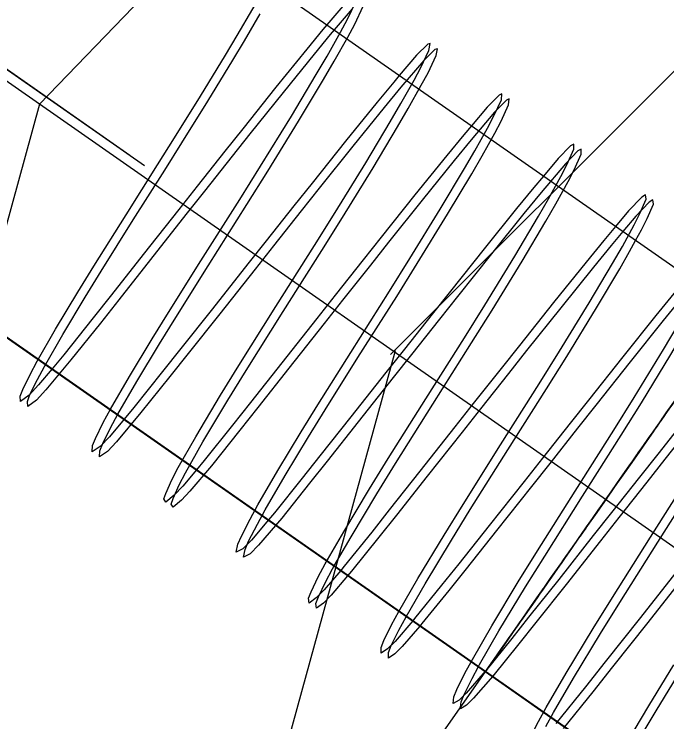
# Model space of a CAD drawing. Extents: x 1312564.2 to 1312581.5, y 1207298.4 to 1207352.6.
# Drawn here: x 1312566.95155 to 1312566.97567, y 1207332.54335 to 1207332.56952 of the extents above; entities that cross this region are included whole.
import ezdxf

# ---------------------------------------------------------------- set-up
doc = ezdxf.new("R2010")
doc.units = 0
for name, color, linetype in [('Level 15', 7, 'Continuous'), ('Level 22', 7, 'Continuous'), ('Level 3', 7, 'Continuous'), ('Level 62', 7, 'Continuous'), ('Level 8', 7, 'Continuous')]:
    doc.layers.add(name, color=color, linetype=linetype)

msp = doc.modelspace()

# ---------------------------------------------------------------- linework, layer by layer
at = {"layer": 'Level 15'}
msp.add_lwpolyline([(1312568.273895, 1207331.643248), (1312566.758182, 1207332.701895)], dxfattribs=at)
at = {"layer": 'Level 22'}
for p, q in [((1312566.97827, 1207332.558524), (1312566.928455, 1207332.593324)), ((1312566.955822, 1207332.564295), (1312566.937032, 1207332.577421)), ((1312566.937097, 1207332.577375), (1312566.956359, 1207332.56392)), ((1312566.96174, 1207332.550237), (1312566.927687, 1207332.57402)), ((1312566.975519, 1207332.554586), (1312566.97565, 1207332.554773)), ((1312566.975264, 1207332.554221), (1312566.97514, 1207332.554044)), ((1312566.974509, 1207332.553141), (1312566.974497, 1207332.553124)), ((1312566.97452, 1207332.553157), (1312566.974509, 1207332.553141)), ((1312566.974161, 1207332.552643), (1312566.973827, 1207332.552164)), ((1312566.973612, 1207332.551857), (1312566.973381, 1207332.551525)), ((1312566.973381, 1207332.551525), (1312566.973147, 1207332.55119)), ((1312566.972706, 1207332.55056), (1312566.972871, 1207332.550796)), ((1312566.968959, 1207332.545195), (1312566.96174, 1207332.550237)), ((1312566.971818, 1207332.549288), (1312566.971806, 1207332.549272)), ((1312566.971831, 1207332.549307), (1312566.971818, 1207332.549288)), ((1312566.970255, 1207332.547051), (1312566.970197, 1207332.546969)), ((1312566.969743, 1207332.546318), (1312566.969772, 1207332.546359)), ((1312566.969523, 1207332.546004), (1312566.96946, 1207332.545913)), ((1312566.969314, 1207332.545705), (1312566.969402, 1207332.545831)), ((1312566.969212, 1207332.545558), (1312566.969229, 1207332.545582)), ((1312566.969257, 1207332.545622), (1312566.969214, 1207332.545561)), ((1312566.975626, 1207332.540538), (1312566.968959, 1207332.545195)), ((1312566.975638, 1207332.540555), (1312566.968971, 1207332.545213)), ((1312566.969025, 1207332.545291), (1312566.969046, 1207332.54532)), ((1312566.969043, 1207332.545316), (1312566.969042, 1207332.545314))]:
    msp.add_line(p, q, dxfattribs=at)
for points in [[(1312566.968971, 1207332.545213), (1312566.919156, 1207332.580012), (1312566.916081, 1207332.582181), (1312566.916081, 1207332.582181)], [(1312566.97565, 1207332.554773), (1312566.975926, 1207332.555169), (1312566.976089, 1207332.555402), (1312566.9762, 1207332.555561)], [(1312566.975974, 1207332.555238), (1312566.975879, 1207332.555102), (1312566.975745, 1207332.55491), (1312566.975626, 1207332.55474), (1312566.975585, 1207332.554681), (1312566.975445, 1207332.554481), (1312566.975392, 1207332.554405), (1312566.975264, 1207332.554221)], [(1312566.974999, 1207332.553842), (1312566.975198, 1207332.554127), (1312566.975394, 1207332.554407), (1312566.975447, 1207332.554484), (1312566.975519, 1207332.554586)], [(1312566.97514, 1207332.554044), (1312566.974862, 1207332.553646), (1312566.974549, 1207332.553198), (1312566.97452, 1207332.553157)], [(1312566.974758, 1207332.553497), (1312566.974812, 1207332.553575), (1312566.974999, 1207332.553842)], [(1312566.974327, 1207332.55288), (1312566.974424, 1207332.553019), (1312566.974465, 1207332.553077), (1312566.974522, 1207332.553159), (1312566.97455, 1207332.5532), (1312566.974641, 1207332.55333), (1312566.974758, 1207332.553497)], [(1312566.974497, 1207332.553124), (1312566.974185, 1207332.552676), (1312566.974161, 1207332.552643)], [(1312566.973984, 1207332.552389), (1312566.974, 1207332.552411), (1312566.974254, 1207332.552776), (1312566.974327, 1207332.55288)], [(1312566.972871, 1207332.550796), (1312566.973034, 1207332.551029), (1312566.973321, 1207332.551441), (1312566.973614, 1207332.551859), (1312566.97363, 1207332.551882), (1312566.973645, 1207332.551903), (1312566.973687, 1207332.551964), (1312566.973984, 1207332.552389)], [(1312566.973827, 1207332.552164), (1312566.973718, 1207332.552009), (1312566.973612, 1207332.551857)], [(1312566.973147, 1207332.55119), (1312566.972926, 1207332.550874), (1312566.972766, 1207332.550645), (1312566.972705, 1207332.550558)], [(1312566.972106, 1207332.549701), (1312566.972377, 1207332.550089), (1312566.972545, 1207332.55033), (1312566.972677, 1207332.550519), (1312566.972706, 1207332.55056)], [(1312566.972705, 1207332.550558), (1312566.972676, 1207332.550516), (1312566.97258, 1207332.550379), (1312566.972555, 1207332.550344), (1312566.972468, 1207332.55022)], [(1312566.972468, 1207332.55022), (1312566.97241, 1207332.550137), (1312566.97215, 1207332.549764), (1312566.971831, 1207332.549307)], [(1312566.971832, 1207332.549309), (1312566.971965, 1207332.549499), (1312566.972106, 1207332.549701)], [(1312566.969978, 1207332.546654), (1312566.970178, 1207332.546941), (1312566.970197, 1207332.546969), (1312566.970255, 1207332.547051), (1312566.970323, 1207332.547148), (1312566.970488, 1207332.547385), (1312566.970645, 1207332.547609), (1312566.97076, 1207332.547774), (1312566.970958, 1207332.548058), (1312566.971028, 1207332.548158), (1312566.971102, 1207332.548263), (1312566.971169, 1207332.54836), (1312566.971461, 1207332.548778), (1312566.971736, 1207332.549171), (1312566.97175, 1207332.549191), (1312566.971789, 1207332.549247), (1312566.971832, 1207332.549309)], [(1312566.971806, 1207332.549272), (1312566.971765, 1207332.549212), (1312566.97145, 1207332.548761), (1312566.971182, 1207332.548378), (1312566.971137, 1207332.548314), (1312566.971108, 1207332.548272), (1312566.971028, 1207332.548158), (1312566.970958, 1207332.548057), (1312566.97077, 1207332.547788), (1312566.970664, 1207332.547637), (1312566.970498, 1207332.547399), (1312566.970323, 1207332.547148), (1312566.970255, 1207332.547051)], [(1312566.970197, 1207332.546969), (1312566.970178, 1207332.546941), (1312566.970083, 1207332.546805), (1312566.969969, 1207332.546642), (1312566.969778, 1207332.546368), (1312566.969758, 1207332.546339), (1312566.969742, 1207332.546317), (1312566.969671, 1207332.546215), (1312566.969523, 1207332.546004)], [(1312566.969772, 1207332.546359), (1312566.969795, 1207332.546392), (1312566.969978, 1207332.546654)], [(1312566.969402, 1207332.545831), (1312566.969477, 1207332.545937), (1312566.969532, 1207332.546015), (1312566.969671, 1207332.546215), (1312566.969743, 1207332.546318)], [(1312566.969229, 1207332.545582), (1312566.969254, 1207332.545618), (1312566.969265, 1207332.545634), (1312566.969314, 1207332.545705)], [(1312566.96946, 1207332.545913), (1312566.969395, 1207332.54582), (1312566.969332, 1207332.54573), (1312566.969315, 1207332.545706), (1312566.969257, 1207332.545622)], [(1312566.969214, 1207332.545561), (1312566.969204, 1207332.545547), (1312566.969125, 1207332.545433), (1312566.969046, 1207332.54532), (1312566.969043, 1207332.545316)], [(1312566.969046, 1207332.54532), (1312566.969053, 1207332.545331), (1312566.969057, 1207332.545335), (1312566.969113, 1207332.545416), (1312566.969129, 1207332.545439), (1312566.969212, 1207332.545558)], [(1312566.968959, 1207332.545195), (1312566.96896, 1207332.545197), (1312566.968977, 1207332.545222), (1312566.968979, 1207332.545225), (1312566.968986, 1207332.545234), (1312566.969025, 1207332.545291)], [(1312566.968982, 1207332.545229), (1312566.968971, 1207332.545213), (1312566.968959, 1207332.545195)], [(1312566.969042, 1207332.545314), (1312566.969022, 1207332.545286), (1312566.968985, 1207332.545233), (1312566.968982, 1207332.545229)]]:
    msp.add_lwpolyline(points, dxfattribs=at)
at = {"layer": 'Level 3'}
for p, q in [((1312566.952482, 1207332.566187), (1312567.489979, 1207333.123667)), ((1312566.965456, 1207332.556928), (1312567.507039, 1207333.098837)), ((1312566.952482, 1207332.566187), (1312566.698607, 1207331.643253)), ((1312566.714585, 1207331.643252), (1312566.96564, 1207332.557088))]:
    msp.add_line(p, q, dxfattribs=at)
at = {"layer": 'Level 62'}
for p, q in [((1312566.963749, 1207332.549106), (1312566.963618, 1207332.548952)), ((1312566.964018, 1207332.548918), (1312566.963873, 1207332.548747))]:
    msp.add_line(p, q, dxfattribs=at)
for points in [[(1312566.952947, 1207332.556406), (1312566.952452, 1207332.555811), (1312566.952099, 1207332.555432), (1312566.951781, 1207332.555196), (1312566.951767, 1207332.55539), (1312566.951863, 1207332.55564), (1312566.952135, 1207332.556199), (1312566.952396, 1207332.556683), (1312566.953074, 1207332.557865), (1312566.953898, 1207332.559237), (1312566.95449, 1207332.560198), (1312566.955683, 1207332.562098), (1312566.956847, 1207332.563943), (1312566.957474, 1207332.564944), (1312566.958432, 1207332.566489), (1312566.959359, 1207332.568009), (1312566.95979, 1207332.568727), (1312566.960372, 1207332.569716), (1312566.960706, 1207332.570299), (1312566.961222, 1207332.571241)], [(1312566.95561, 1207332.554546), (1312566.955065, 1207332.553894), (1312566.954727, 1207332.553536), (1312566.954434, 1207332.553336), (1312566.954444, 1207332.553565), (1312566.954552, 1207332.553831), (1312566.954842, 1207332.554415), (1312566.955113, 1207332.554915), (1312566.95581, 1207332.556124), (1312566.95665, 1207332.557518), (1312566.957249, 1207332.558489), (1312566.95845, 1207332.560403), (1312566.959884, 1207332.562668), (1312566.960652, 1207332.563897), (1312566.961793, 1207332.565752), (1312566.962713, 1207332.567287), (1312566.963113, 1207332.567972), (1312566.963611, 1207332.568855), (1312566.963867, 1207332.569333), (1312566.964183, 1207332.569998), (1312566.964247, 1207332.570278), (1312566.964165, 1207332.570273), (1312566.963774, 1207332.569898), (1312566.963103, 1207332.56912)], [(1312566.963381, 1207332.549117), (1312566.963999, 1207332.550195), (1312566.964954, 1207332.551782), (1312566.965646, 1207332.552903), (1312566.967028, 1207332.555101), (1312566.968457, 1207332.557361), (1312566.969212, 1207332.558573), (1312566.97032, 1207332.560384), (1312566.971196, 1207332.561859), (1312566.971569, 1207332.562507), (1312566.972023, 1207332.56333), (1312566.972248, 1207332.563764), (1312566.972501, 1207332.564337), (1312566.972503, 1207332.564527), (1312566.972384, 1207332.564465), (1312566.971927, 1207332.563989), (1312566.971029, 1207332.562926), (1312566.970388, 1207332.562143), (1312566.969193, 1207332.56066), (1312566.967937, 1207332.559085), (1312566.967266, 1207332.558239), (1312566.966238, 1207332.55694), (1312566.965558, 1207332.556079), (1312566.964263, 1207332.554439), (1312566.96312, 1207332.552993), (1312566.962467, 1207332.55217), (1312566.96144, 1207332.550886), (1312566.960583, 1207332.549878), (1312566.960272, 1207332.549563), (1312566.960027, 1207332.549434), (1312566.960082, 1207332.549729), (1312566.960213, 1207332.550029), (1312566.960536, 1207332.550661), (1312566.960828, 1207332.551191), (1312566.96156, 1207332.552454), (1312566.962427, 1207332.553889), (1312566.963039, 1207332.554882), (1312566.964255, 1207332.556824), (1312566.965686, 1207332.559084), (1312566.966446, 1207332.560301), (1312566.967566, 1207332.562125), (1312566.968458, 1207332.563619), (1312566.968841, 1207332.564278), (1312566.969312, 1207332.56512), (1312566.969548, 1207332.565567), (1312566.969824, 1207332.566169), (1312566.969847, 1207332.566385), (1312566.96974, 1207332.566339), (1312566.969304, 1207332.565892), (1312566.968436, 1207332.564871), (1312566.967808, 1207332.564107), (1312566.966629, 1207332.562647), (1312566.965383, 1207332.561086), (1312566.964714, 1207332.560243), (1312566.963687, 1207332.558946), (1312566.963005, 1207332.558082), (1312566.961703, 1207332.556433), (1312566.960549, 1207332.554971), (1312566.959887, 1207332.554134), (1312566.95884, 1207332.552821), (1312566.958046, 1207332.551878), (1312566.957733, 1207332.551544), (1312566.957421, 1207332.551291), (1312566.957351, 1207332.551404), (1312566.957418, 1207332.551611), (1312566.957647, 1207332.552111), (1312566.957883, 1207332.552562), (1312566.958525, 1207332.553701), (1312566.959445, 1207332.555243), (1312566.960121, 1207332.556343), (1312566.961487, 1207332.55852), (1312566.962918, 1207332.56078), (1312566.963681, 1207332.562002), (1312566.964812, 1207332.563841), (1312566.965719, 1207332.565355), (1312566.96611, 1207332.566027), (1312566.966596, 1207332.56689), (1312566.966844, 1207332.567354), (1312566.967143, 1207332.56799), (1312566.967191, 1207332.568241), (1312566.9671, 1207332.568218), (1312566.966693, 1207332.567812), (1312566.965845, 1207332.566821), (1312566.965228, 1207332.566072), (1312566.964062, 1207332.564633), (1312566.962825, 1207332.563086), (1312566.962159, 1207332.562249), (1312566.961133, 1207332.560955), (1312566.96045, 1207332.560093), (1312566.959143, 1207332.55844), (1312566.957977, 1207332.556968), (1312566.957305, 1207332.556121), (1312566.956235, 1207332.554784), (1312566.955334, 1207332.553706), (1312566.954995, 1207332.553348), (1312566.954703, 1207332.553148), (1312566.954712, 1207332.553377), (1312566.954821, 1207332.553644), (1312566.955111, 1207332.554227), (1312566.955382, 1207332.554727), (1312566.956079, 1207332.555937), (1312566.956918, 1207332.55733), (1312566.957518, 1207332.558302), (1312566.958719, 1207332.560215), (1312566.960153, 1207332.56248), (1312566.960921, 1207332.563709), (1312566.962062, 1207332.565564), (1312566.962982, 1207332.567099), (1312566.963381, 1207332.567784), (1312566.96388, 1207332.568667), (1312566.964136, 1207332.569145), (1312566.964452, 1207332.56981)], [(1312566.964043, 1207332.569711), (1312566.963231, 1207332.568769), (1312566.962631, 1207332.568043), (1312566.961487, 1207332.566629), (1312566.960263, 1207332.565097), (1312566.959601, 1207332.564264), (1312566.958579, 1207332.562972), (1312566.957897, 1207332.562108), (1312566.956586, 1207332.560444), (1312566.955412, 1207332.558957), (1312566.954733, 1207332.558098), (1312566.953646, 1207332.556736), (1312566.952721, 1207332.555623), (1312566.952368, 1207332.555245), (1312566.95205, 1207332.555008), (1312566.952035, 1207332.555202), (1312566.952132, 1207332.555452), (1312566.952404, 1207332.556011), (1312566.952665, 1207332.556495), (1312566.953343, 1207332.557677), (1312566.954167, 1207332.559049), (1312566.954759, 1207332.56001), (1312566.955951, 1207332.561911), (1312566.957116, 1207332.563756), (1312566.957743, 1207332.564756), (1312566.958701, 1207332.566301), (1312566.959628, 1207332.567821), (1312566.960059, 1207332.568539), (1312566.960641, 1207332.569528)], [(1312566.963103, 1207332.56912), (1312566.962962, 1207332.568957), (1312566.962362, 1207332.56823), (1312566.961218, 1207332.566817), (1312566.959994, 1207332.565285), (1312566.959332, 1207332.564452), (1312566.95831, 1207332.56316), (1312566.957628, 1207332.562295), (1312566.956317, 1207332.560632), (1312566.955144, 1207332.559145), (1312566.954464, 1207332.558286), (1312566.953377, 1207332.556923), (1312566.952947, 1207332.556406)], [(1312566.958289, 1207332.552674), (1312566.957777, 1207332.552066), (1312566.957464, 1207332.551731), (1312566.957152, 1207332.551478), (1312566.957082, 1207332.551591), (1312566.957149, 1207332.551799), (1312566.957378, 1207332.552299), (1312566.957614, 1207332.55275), (1312566.958256, 1207332.553889), (1312566.959176, 1207332.555431), (1312566.959852, 1207332.556531), (1312566.961218, 1207332.558707), (1312566.962649, 1207332.560967), (1312566.963412, 1207332.56219), (1312566.964543, 1207332.564028), (1312566.96545, 1207332.565543), (1312566.965842, 1207332.566215), (1312566.966328, 1207332.567078), (1312566.966575, 1207332.567542), (1312566.966875, 1207332.568178), (1312566.966922, 1207332.568429), (1312566.966831, 1207332.568406), (1312566.966424, 1207332.568), (1312566.965781, 1207332.567248)], [(1312566.965781, 1207332.567248), (1312566.965576, 1207332.567009), (1312566.964959, 1207332.56626), (1312566.963793, 1207332.56482), (1312566.962556, 1207332.563274), (1312566.96189, 1207332.562436), (1312566.960864, 1207332.561143), (1312566.960181, 1207332.560281), (1312566.958874, 1207332.558628), (1312566.957708, 1207332.557155), (1312566.957036, 1207332.556309), (1312566.955966, 1207332.554972), (1312566.95561, 1207332.554546)], [(1312566.960951, 1207332.550815), (1312566.960314, 1207332.550066), (1312566.960003, 1207332.549751), (1312566.959758, 1207332.549622), (1312566.959813, 1207332.549917), (1312566.959944, 1207332.550217), (1312566.960267, 1207332.550849), (1312566.960559, 1207332.551378), (1312566.961291, 1207332.552641), (1312566.962158, 1207332.554077), (1312566.96277, 1207332.55507), (1312566.963986, 1207332.557012), (1312566.965417, 1207332.559272), (1312566.966177, 1207332.560489), (1312566.967297, 1207332.562313), (1312566.968189, 1207332.563807), (1312566.968572, 1207332.564466), (1312566.969043, 1207332.565307), (1312566.969279, 1207332.565755), (1312566.969555, 1207332.566356), (1312566.969578, 1207332.566573), (1312566.969471, 1207332.566527), (1312566.969035, 1207332.56608), (1312566.968446, 1207332.565387)], [(1312566.968446, 1207332.565387), (1312566.968167, 1207332.565059), (1312566.967539, 1207332.564295), (1312566.96636, 1207332.562835), (1312566.965114, 1207332.561274), (1312566.964445, 1207332.560431), (1312566.963418, 1207332.559133), (1312566.962736, 1207332.55827), (1312566.961435, 1207332.556621), (1312566.96028, 1207332.555159), (1312566.959618, 1207332.554322), (1312566.958571, 1207332.553009), (1312566.958289, 1207332.552674)], [(1312566.963618, 1207332.548952), (1312566.963, 1207332.548226), (1312566.962715, 1207332.54793), (1312566.96245, 1207332.547739), (1312566.962429, 1207332.547919), (1312566.962521, 1207332.54816), (1312566.962788, 1207332.548709), (1312566.963047, 1207332.54919), (1312566.96373, 1207332.550382), (1312566.964685, 1207332.55197), (1312566.965377, 1207332.553091), (1312566.966759, 1207332.555289), (1312566.968188, 1207332.557549), (1312566.968944, 1207332.558761), (1312566.970051, 1207332.560572), (1312566.970927, 1207332.562047), (1312566.9713, 1207332.562695), (1312566.971754, 1207332.563517), (1312566.971979, 1207332.563952), (1312566.972232, 1207332.564525), (1312566.972234, 1207332.564715), (1312566.972115, 1207332.564652), (1312566.971658, 1207332.564177), (1312566.971109, 1207332.563527)], [(1312566.971109, 1207332.563527), (1312566.97076, 1207332.563114), (1312566.97012, 1207332.562331), (1312566.968924, 1207332.560847), (1312566.967669, 1207332.559273), (1312566.966997, 1207332.558427), (1312566.965969, 1207332.557128), (1312566.965289, 1207332.556267), (1312566.963994, 1207332.554627), (1312566.962851, 1207332.553181), (1312566.962198, 1207332.552357), (1312566.961171, 1207332.551074), (1312566.960951, 1207332.550815)], [(1312566.966282, 1207332.547091), (1312566.965624, 1207332.546324), (1312566.965352, 1207332.546047), (1312566.965109, 1207332.545888), (1312566.965112, 1207332.546101), (1312566.965215, 1207332.546359), (1312566.965498, 1207332.546931), (1312566.965768, 1207332.547427), (1312566.966468, 1207332.548645), (1312566.967439, 1207332.550254), (1312566.968138, 1207332.551385), (1312566.969527, 1207332.553594), (1312566.970953, 1207332.555848), (1312566.971705, 1207332.557053), (1312566.972801, 1207332.558844), (1312566.973663, 1207332.560295), (1312566.974027, 1207332.560929), (1312566.974466, 1207332.561728), (1312566.974679, 1207332.562146), (1312566.974908, 1207332.562684), (1312566.974884, 1207332.56284), (1312566.974747, 1207332.562756), (1312566.974258, 1207332.562241), (1312566.973774, 1207332.561665)], [(1312566.974518, 1207332.561146), (1312566.974735, 1207332.56154), (1312566.974948, 1207332.561958), (1312566.975177, 1207332.562497), (1312566.975153, 1207332.562652), (1312566.975016, 1207332.562568), (1312566.974527, 1207332.562053), (1312566.974043, 1207332.561477)], [(1312566.973774, 1207332.561665), (1312566.973341, 1207332.56115), (1312566.97269, 1207332.560353), (1312566.971483, 1207332.558852), (1312566.97022, 1207332.557267), (1312566.969546, 1207332.556418), (1312566.968516, 1207332.555116), (1312566.967836, 1207332.554256), (1312566.966545, 1207332.552621), (1312566.965409, 1207332.551185), (1312566.964762, 1207332.55037), (1312566.963749, 1207332.549106)], [(1312566.974043, 1207332.561477), (1312566.973609, 1207332.560962), (1312566.972959, 1207332.560165), (1312566.971751, 1207332.558664), (1312566.970489, 1207332.557079), (1312566.969815, 1207332.55623), (1312566.968785, 1207332.554929), (1312566.968105, 1207332.554068), (1312566.966814, 1207332.552433), (1312566.965678, 1207332.550997), (1312566.965031, 1207332.550182), (1312566.964018, 1207332.548918)], [(1312566.966046, 1207332.547256), (1312566.966737, 1207332.548457), (1312566.967707, 1207332.550066), (1312566.968407, 1207332.551198), (1312566.969796, 1207332.553406), (1312566.971222, 1207332.55566), (1312566.971973, 1207332.556865), (1312566.97307, 1207332.558657), (1312566.973932, 1207332.560108), (1312566.974295, 1207332.560742), (1312566.974518, 1207332.561146)], [(1312566.968962, 1207332.545219), (1312566.96826, 1207332.544408), (1312566.967999, 1207332.54415), (1312566.967774, 1207332.544023), (1312566.967796, 1207332.544271), (1312566.967909, 1207332.544546), (1312566.968205, 1207332.545144), (1312566.968483, 1207332.545656), (1312566.969198, 1207332.5469), (1312566.970181, 1207332.54853), (1312566.970887, 1207332.54967), (1312566.972284, 1207332.551882), (1312566.973712, 1207332.554139), (1312566.97446, 1207332.55534), (1312566.975547, 1207332.557117), (1312566.976393, 1207332.558547), (1312566.976748, 1207332.559167), (1312566.977172, 1207332.559944), (1312566.977374, 1207332.560345), (1312566.977579, 1207332.560851), (1312566.977533, 1207332.560974), (1312566.977383, 1207332.56087), (1312566.97687, 1207332.560322), (1312566.97644, 1207332.559803)], [(1312566.97644, 1207332.559803), (1312566.97593, 1207332.559189), (1312566.97527, 1207332.558374), (1312566.974049, 1207332.556849), (1312566.972779, 1207332.555251), (1312566.972103, 1207332.554398), (1312566.971073, 1207332.553096), (1312566.970394, 1207332.552238), (1312566.969109, 1207332.550615), (1312566.967983, 1207332.549198), (1312566.967344, 1207332.548399), (1312566.96635, 1207332.547171), (1312566.966282, 1207332.547091)], [(1312566.976708, 1207332.559615), (1312566.976199, 1207332.559001), (1312566.975539, 1207332.558186), (1312566.974318, 1207332.556662), (1312566.973048, 1207332.555063), (1312566.972372, 1207332.55421), (1312566.971342, 1207332.552908), (1312566.970663, 1207332.55205), (1312566.969378, 1207332.550427), (1312566.968252, 1207332.54901), (1312566.967612, 1207332.548211), (1312566.966619, 1207332.546983), (1312566.966536, 1207332.546887)], [(1312566.968712, 1207332.545394), (1312566.968752, 1207332.545468), (1312566.969467, 1207332.546712), (1312566.97045, 1207332.548342), (1312566.971156, 1207332.549482), (1312566.972553, 1207332.551694), (1312566.973981, 1207332.553951), (1312566.974729, 1207332.555152), (1312566.975816, 1207332.556929), (1312566.976662, 1207332.558359), (1312566.977017, 1207332.558979), (1312566.977183, 1207332.559284)], [(1312566.976608, 1207332.554866), (1312566.975333, 1207332.553254), (1312566.974657, 1207332.552397), (1312566.973628, 1207332.551092), (1312566.972952, 1207332.550235), (1312566.971677, 1207332.548619), (1312566.970564, 1207332.547215), (1312566.969936, 1207332.546427), (1312566.968966, 1207332.545224), (1312566.968962, 1207332.545219)], [(1312566.976877, 1207332.554678), (1312566.975602, 1207332.553066), (1312566.974926, 1207332.552209), (1312566.973897, 1207332.550905), (1312566.973221, 1207332.550047), (1312566.971945, 1207332.548431), (1312566.970833, 1207332.547027), (1312566.970205, 1207332.546239), (1312566.969235, 1207332.545036), (1312566.968529, 1207332.54422), (1312566.968268, 1207332.543962), (1312566.968043, 1207332.543836), (1312566.968048, 1207332.543892)], [(1312566.970609, 1207332.542741), (1312566.970924, 1207332.54336), (1312566.971213, 1207332.543886), (1312566.971949, 1207332.545154), (1312566.97295, 1207332.546804), (1312566.973663, 1207332.547953), (1312566.975068, 1207332.550176), (1312566.976322, 1207332.552165)], [(1312566.971193, 1207332.543172), (1312566.971482, 1207332.543698), (1312566.972218, 1207332.544966), (1312566.973218, 1207332.546617), (1312566.973932, 1207332.547766), (1312566.975337, 1207332.549988), (1312566.976591, 1207332.551977)], [(1312566.963873, 1207332.548747), (1312566.963269, 1207332.548038), (1312566.962983, 1207332.547742), (1312566.962719, 1207332.547552), (1312566.962698, 1207332.547731), (1312566.96279, 1207332.547972), (1312566.963057, 1207332.548521), (1312566.963316, 1207332.549002), (1312566.963381, 1207332.549117)], [(1312566.976007, 1207332.548877), (1312566.974696, 1207332.547213), (1312566.973394, 1207332.545566), (1312566.972664, 1207332.544649), (1312566.971566, 1207332.543288)], [(1312566.976276, 1207332.548689), (1312566.974965, 1207332.547025), (1312566.973663, 1207332.545378), (1312566.972933, 1207332.544461), (1312566.971835, 1207332.543101)], [(1312566.966536, 1207332.546887), (1312566.965893, 1207332.546136), (1312566.965621, 1207332.545859), (1312566.965378, 1207332.5457), (1312566.965381, 1207332.545914), (1312566.965484, 1207332.546171), (1312566.965767, 1207332.546743), (1312566.966036, 1207332.547239), (1312566.966046, 1207332.547256)], [(1312566.974188, 1207332.542568), (1312566.975005, 1207332.543947), (1312566.975934, 1207332.545463)], [(1312566.968048, 1207332.543892), (1312566.968065, 1207332.544084), (1312566.968178, 1207332.544359), (1312566.968474, 1207332.544956), (1312566.968712, 1207332.545394)], [(1312566.974457, 1207332.542381), (1312566.975274, 1207332.543759), (1312566.976203, 1207332.545275)]]:
    msp.add_lwpolyline(points, dxfattribs=at)
at = {"layer": 'Level 8'}
msp.add_line((1312566.961969, 1207332.535189), (1312566.985256, 1207332.568525), dxfattribs=at)
for points in [[(1312566.96915, 1207332.545469), (1312566.969171, 1207332.5455), (1312566.969264, 1207332.545633), (1312566.969435, 1207332.545877), (1312566.969535, 1207332.54602), (1312566.969561, 1207332.546057), (1312566.969807, 1207332.54641), (1312566.969845, 1207332.546464), (1312566.969961, 1207332.546631), (1312566.970177, 1207332.54694), (1312566.970197, 1207332.546968), (1312566.97054, 1207332.547459), (1312566.970608, 1207332.547556), (1312566.970672, 1207332.547648), (1312566.970814, 1207332.547851), (1312566.971015, 1207332.548139), (1312566.971021, 1207332.548148), (1312566.971377, 1207332.548658), (1312566.971785, 1207332.549241), (1312566.971924, 1207332.54944), (1312566.972009, 1207332.549561), (1312566.972062, 1207332.549638), (1312566.972329, 1207332.55002), (1312566.972682, 1207332.550525), (1312566.972923, 1207332.55087), (1312566.973136, 1207332.551175), (1312566.973374, 1207332.551516), (1312566.973433, 1207332.5516), (1312566.973611, 1207332.551855), (1312566.97396, 1207332.552355), (1312566.974306, 1207332.552849), (1312566.97441, 1207332.552999), (1312566.974543, 1207332.55319), (1312566.974808, 1207332.553569), (1312566.974983, 1207332.55382), (1312566.975162, 1207332.554076), (1312566.975357, 1207332.554355), (1312566.975431, 1207332.554461), (1312566.975472, 1207332.554519), (1312566.975488, 1207332.554543), (1312566.975586, 1207332.554682), (1312566.97589, 1207332.555118)], [(1312566.975849, 1207332.555059), (1312566.975442, 1207332.554476), (1312566.97531, 1207332.554287), (1312566.975229, 1207332.554171), (1312566.975162, 1207332.554076), (1312566.974902, 1207332.553703), (1312566.974545, 1207332.553192), (1312566.974312, 1207332.552858), (1312566.974105, 1207332.552563), (1312566.973859, 1207332.552211), (1312566.97379, 1207332.552111), (1312566.973614, 1207332.551859), (1312566.97353, 1207332.551739), (1312566.973448, 1207332.551622), (1312566.973079, 1207332.551093), (1312566.972681, 1207332.550524), (1312566.972456, 1207332.550202), (1312566.972411, 1207332.550138), (1312566.972264, 1207332.549927), (1312566.972238, 1207332.54989), (1312566.972062, 1207332.549638), (1312566.972054, 1207332.549626), (1312566.971864, 1207332.549354), (1312566.971788, 1207332.549246), (1312566.971632, 1207332.549022), (1312566.971495, 1207332.548826), (1312566.971345, 1207332.548612), (1312566.971261, 1207332.548491), (1312566.971151, 1207332.548333), (1312566.970968, 1207332.548071), (1312566.970873, 1207332.547936), (1312566.970644, 1207332.547608), (1312566.970397, 1207332.547254), (1312566.970363, 1207332.547205), (1312566.97025, 1207332.547044), (1312566.969957, 1207332.546625), (1312566.969745, 1207332.546322), (1312566.969743, 1207332.546319), (1312566.969672, 1207332.546216), (1312566.969461, 1207332.545914), (1312566.969292, 1207332.545672), (1312566.969262, 1207332.545629), (1312566.969232, 1207332.545587), (1312566.969133, 1207332.545445), (1312566.969034, 1207332.545303), (1312566.969003, 1207332.545259), (1312566.969, 1207332.545255), (1312566.968997, 1207332.545251), (1312566.96899, 1207332.54524), (1312566.968977, 1207332.545221), (1312566.968971, 1207332.545213), (1312566.96898, 1207332.545226), (1312566.96903, 1207332.545297), (1312566.96911, 1207332.545411), (1312566.969138, 1207332.545452), (1312566.96915, 1207332.545469)]]:
    msp.add_lwpolyline(points, dxfattribs=at)

doc.saveas('drawing.dxf')
